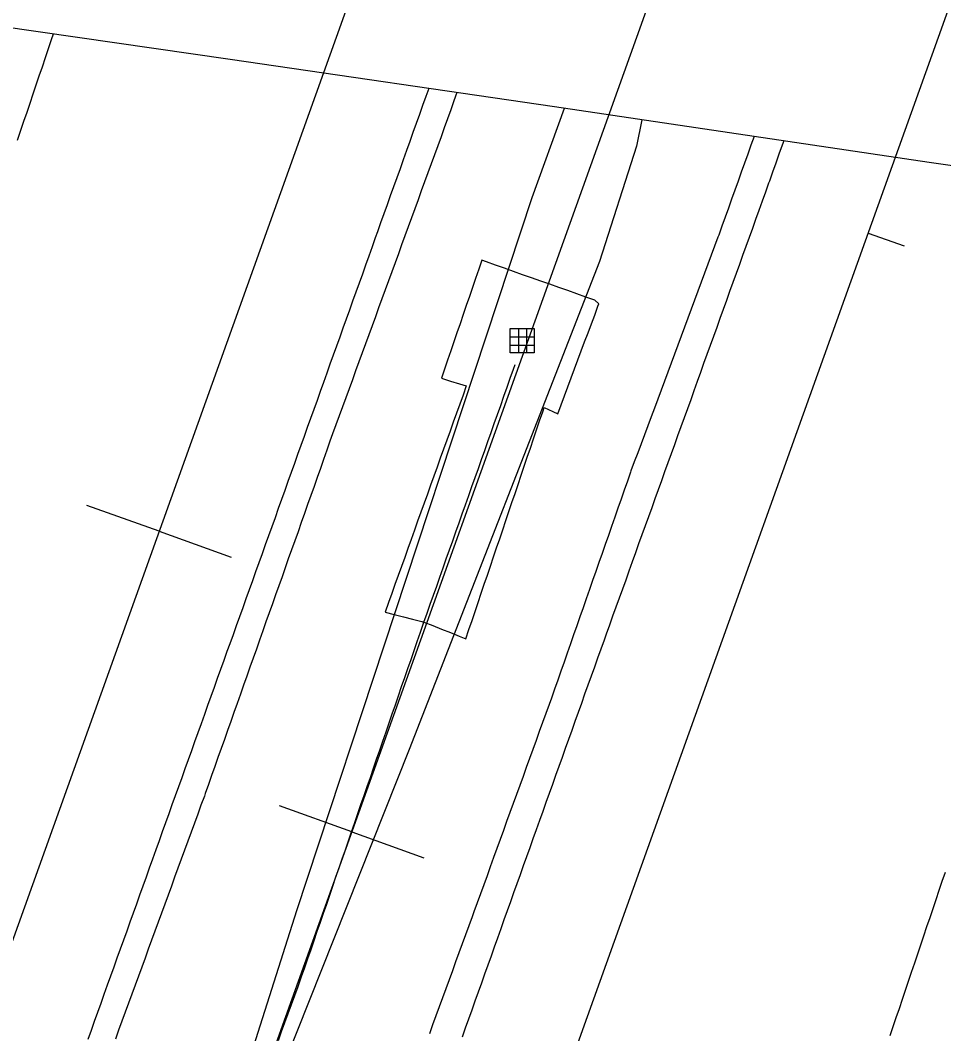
# Model space of a CAD drawing. Extents: x 1901471 to 1963503, y 756461 to 799997.
# Drawn here: x 1940828.7 to 1940925, y 780327.1 to 780432.8 of the extents above; entities that cross this region are included whole.
import ezdxf

# ---------------------------------------------------------------- set-up
doc = ezdxf.new("R2010")
doc.units = 0
for name, color, linetype in [('RD_EX_Bridge', 7, 'Continuous'), ('RD_EX_DR_ErosCtrl', 7, 'Continuous'), ('RD_EX_DR_Inlet', 7, 'Continuous'), ('RD_EX_GuardRail', 7, 'Continuous'), ('RD_EX_H2O', 7, 'Continuous'), ('RD_EX_Road', 7, 'Continuous'), ('RD_HC_Cl', 7, 'Continuous'), ('RD_HC_Data_Tic', 7, 'Continuous')]:
    doc.layers.add(name, color=color, linetype=linetype)

# ---------------------------------------------------------------- blocks, each defined once
blk = doc.blocks.new('DI')
at = {"layer": 'RD_EX_DR_Inlet'}
for p, q in [((-0.84, 2.56), (-0.84, -2.44)), ((0.86, 2.56), (0.86, -2.44)), ((-2.54, 0.86), (2.46, 0.86)), ((-2.54, -0.84), (2.46, -0.84))]:
    blk.add_line(p, q, dxfattribs=at)
blk.add_lwpolyline([(-2.54, -2.44), (-2.54, 2.56), (2.46, 2.56), (2.46, -2.44)], close=True, dxfattribs=at)

msp = doc.modelspace()

# ---------------------------------------------------------------- linework, layer by layer
at = {"layer": 'RD_EX_Bridge'}
msp.add_lwpolyline([(1940781.43, 780508.5), (1940836.05, 780500.76), (1940891.91, 780492.77), (1940921.39, 780488.51), (1940956.52, 780483.54), (1940983.25, 780479.64), (1941021.4, 780473.85), (1941045.95, 780470.41), (1941022.38, 780403.6), (1941009.13, 780405.7), (1940966.13, 780411.91), (1940923.46, 780417.99), (1940884.38, 780423.8), (1940850.55, 780428.74), (1940814.56, 780433.94), (1940780.35, 780438.96), (1940757.53, 780442)], close=True, dxfattribs=at)
at = {"layer": 'RD_EX_DR_ErosCtrl'}
msp.add_lwpolyline([(1940888.6, 780403.63), (1940887.66, 780403.96), (1940886.72, 780404.3), (1940885.77, 780404.63), (1940884.83, 780404.96), (1940883.89, 780405.3), (1940882.95, 780405.63), (1940882, 780405.96), (1940881.06, 780406.29), (1940880.12, 780406.63), (1940879.18, 780406.96), (1940878.23, 780407.29), (1940877.29, 780407.63), (1940876.81, 780407.8), (1940876.48, 780406.85), (1940876.16, 780405.91), (1940875.83, 780404.96), (1940875.51, 780404.01), (1940875.18, 780403.07), (1940874.86, 780402.12), (1940874.53, 780401.18), (1940874.21, 780400.23), (1940873.88, 780399.29), (1940873.56, 780398.34), (1940873.23, 780397.39), (1940872.91, 780396.45), (1940872.58, 780395.48), (1940873.52, 780395.19), (1940874.46, 780394.9), (1940875.18, 780394.68), (1940874.84, 780393.73), (1940874.5, 780392.79), (1940874.16, 780391.85), (1940873.83, 780390.91), (1940873.49, 780389.97), (1940873.15, 780389.03), (1940872.81, 780388.09), (1940872.47, 780387.15), (1940872.14, 780386.21), (1940871.8, 780385.26), (1940871.46, 780384.32), (1940871.12, 780383.38), (1940870.78, 780382.44), (1940870.45, 780381.5), (1940870.11, 780380.56), (1940869.77, 780379.62), (1940869.43, 780378.68), (1940869.09, 780377.74), (1940868.76, 780376.8), (1940868.42, 780375.85), (1940868.08, 780374.91), (1940867.74, 780373.97), (1940867.4, 780373.03), (1940867.07, 780372.09), (1940866.71, 780371.09), (1940867.66, 780370.84), (1940868.62, 780370.59), (1940869.58, 780370.35), (1940870.54, 780370.1), (1940870.77, 780370.04), (1940871.69, 780369.68), (1940872.61, 780369.31), (1940873.53, 780368.95), (1940874.45, 780368.59), (1940875.14, 780368.31), (1940875.14, 780368.31), (1940875.46, 780369.26), (1940875.78, 780370.21), (1940876.1, 780371.15), (1940876.42, 780372.1), (1940876.74, 780373.05), (1940877.06, 780373.99), (1940877.38, 780374.94), (1940877.7, 780375.89), (1940878.02, 780376.84), (1940878.35, 780377.78), (1940878.67, 780378.73), (1940878.99, 780379.68), (1940879.31, 780380.63), (1940879.63, 780381.57), (1940879.95, 780382.52), (1940880.27, 780383.47), (1940880.59, 780384.41), (1940880.91, 780385.36), (1940881.23, 780386.31), (1940881.55, 780387.26), (1940881.87, 780388.2), (1940882.19, 780389.15), (1940882.51, 780390.1), (1940882.83, 780391.05), (1940883.15, 780391.99), (1940883.3, 780392.45), (1940884.2, 780392.03), (1940884.73, 780391.78), (1940885.08, 780392.72), (1940885.43, 780393.65), (1940885.78, 780394.59), (1940886.13, 780395.53), (1940886.48, 780396.46), (1940886.83, 780397.4), (1940887.18, 780398.34), (1940887.53, 780399.27), (1940887.88, 780400.21), (1940888.23, 780401.15), (1940888.58, 780402.08), (1940888.92, 780403.02), (1940889.01, 780403.26), (1940888.6, 780403.63)], close=True, dxfattribs=at)
at = {"layer": 'RD_EX_GuardRail'}
msp.add_lwpolyline([(1940893.51, 780422.45), (1940892.94, 780419.7), (1940889.08, 780407.68), (1940869.22, 780356.75), (1940850.92, 780310.77), (1940846.28, 780299.45), (1940835.33, 780268.99), (1940833.25, 780263.84), (1940831.89, 780263.38), (1940830.96, 780264.16), (1940831.16, 780265.21), (1940842.16, 780293.56), (1940846.85, 780306.37), (1940857.51, 780339.96), (1940867.76, 780371.05), (1940876.07, 780396.24), (1940882.05, 780414.33), (1940885.43, 780423.65)], dxfattribs=at)
at = {"layer": 'RD_EX_H2O'}
msp.add_lwpolyline([(1940855.58, 780326.38), (1940855.92, 780327.32), (1940856.26, 780328.26), (1940856.6, 780329.2), (1940856.94, 780330.14), (1940857.29, 780331.08), (1940857.63, 780332.02), (1940857.97, 780332.96), (1940858.01, 780333.06), (1940858.33, 780334.01), (1940858.33, 780334.01), (1940858.66, 780334.95), (1940858.99, 780335.9), (1940859.31, 780336.84), (1940859.64, 780337.79), (1940859.96, 780338.73), (1940860.29, 780339.68), (1940860.62, 780340.62), (1940860.94, 780341.57), (1940861.27, 780342.51), (1940861.59, 780343.46), (1940861.92, 780344.4), (1940862.25, 780345.35), (1940862.57, 780346.29), (1940862.9, 780347.24), (1940863.22, 780348.18), (1940863.55, 780349.13), (1940863.88, 780350.07), (1940864.2, 780351.02), (1940864.53, 780351.96), (1940864.86, 780352.91), (1940865.18, 780353.85), (1940865.51, 780354.8), (1940865.83, 780355.74), (1940866.16, 780356.69), (1940866.49, 780357.63), (1940866.81, 780358.58), (1940867.14, 780359.52), (1940867.46, 780360.47), (1940867.79, 780361.42), (1940868.12, 780362.36), (1940868.44, 780363.31), (1940868.77, 780364.25), (1940869.09, 780365.2), (1940869.42, 780366.14), (1940869.75, 780367.09), (1940870.07, 780368.03), (1940870.4, 780368.98), (1940870.72, 780369.92), (1940870.77, 780370.04), (1940871.1, 780370.98), (1940871.43, 780371.93), (1940871.77, 780372.87), (1940872.1, 780373.81), (1940872.43, 780374.75), (1940872.77, 780375.7), (1940873.1, 780376.64), (1940873.43, 780377.58), (1940873.77, 780378.52), (1940874.1, 780379.47), (1940874.43, 780380.41), (1940874.77, 780381.35), (1940875.1, 780382.29), (1940875.44, 780383.24), (1940875.77, 780384.18), (1940876.1, 780385.12), (1940876.44, 780386.07), (1940876.77, 780387.01), (1940877.1, 780387.95), (1940877.44, 780388.89), (1940877.77, 780389.84), (1940878.1, 780390.78), (1940878.44, 780391.72), (1940878.77, 780392.66), (1940879.1, 780393.61), (1940879.44, 780394.55), (1940879.77, 780395.49), (1940880.11, 780396.44), (1940880.28, 780396.92)], dxfattribs=at)
at = {"layer": 'RD_EX_Road'}
for points in [[(1940832.09, 780431.4), (1940831.89, 780430.8), (1940831.25, 780428.9), (1940830.93, 780427.95), (1940830.61, 780427.01), (1940830.29, 780426.06), (1940829.97, 780425.11), (1940829.65, 780424.16), (1940829.33, 780423.22), (1940829.01, 780422.27), (1940828.69, 780421.32), (1940828.34, 780420.28)], [(1940871.27, 780425.72), (1940870.97, 780424.88), (1940870.63, 780423.94), (1940870.3, 780423), (1940869.96, 780422.06), (1940869.62, 780421.11), (1940869.29, 780420.17), (1940868.95, 780419.23), (1940868.61, 780418.29), (1940868.27, 780417.35), (1940867.94, 780416.41), (1940867.6, 780415.46), (1940867.26, 780414.52), (1940866.93, 780413.58), (1940866.59, 780412.64), (1940866.25, 780411.7), (1940865.92, 780410.76), (1940865.69, 780410.12), (1940865.35, 780409.18), (1940865.01, 780408.24), (1940864.68, 780407.3), (1940864.34, 780406.36), (1940864, 780405.41), (1940863.66, 780404.47), (1940863.33, 780403.53), (1940862.99, 780402.59), (1940862.65, 780401.65), (1940862.31, 780400.71), (1940861.98, 780399.77), (1940861.64, 780398.83), (1940861.3, 780397.88), (1940860.96, 780396.94), (1940860.63, 780396), (1940860.29, 780395.06), (1940859.95, 780394.12), (1940859.62, 780393.18), (1940859.28, 780392.24), (1940858.94, 780391.3), (1940858.6, 780390.36), (1940858.27, 780389.41), (1940857.93, 780388.47), (1940857.59, 780387.53), (1940857.25, 780386.59), (1940856.92, 780385.65), (1940856.58, 780384.71), (1940856.24, 780383.77), (1940855.91, 780382.83), (1940855.57, 780381.88), (1940855.23, 780380.94), (1940854.89, 780380), (1940854.56, 780379.06), (1940854.22, 780378.12), (1940853.88, 780377.18), (1940853.54, 780376.24), (1940853.21, 780375.3), (1940852.87, 780374.35), (1940852.53, 780373.41), (1940852.19, 780372.47), (1940851.86, 780371.53), (1940851.52, 780370.59), (1940851.18, 780369.65), (1940850.85, 780368.71), (1940850.51, 780367.77), (1940850.22, 780366.97), (1940849.89, 780366.03), (1940849.55, 780365.09), (1940849.21, 780364.15), (1940848.87, 780363.21), (1940848.54, 780362.27), (1940848.2, 780361.33), (1940847.86, 780360.39), (1940847.52, 780359.44), (1940847.19, 780358.5), (1940846.85, 780357.56), (1940846.51, 780356.62), (1940846.17, 780355.68), (1940845.83, 780354.74), (1940845.5, 780353.8), (1940845.16, 780352.86), (1940844.82, 780351.91), (1940844.48, 780350.97), (1940844.15, 780350.03), (1940843.81, 780349.09), (1940843.47, 780348.15), (1940843.13, 780347.21), (1940842.8, 780346.27), (1940842.46, 780345.33), (1940842.12, 780344.38), (1940841.78, 780343.44), (1940841.44, 780342.5), (1940841.11, 780341.56), (1940840.77, 780340.62), (1940840.43, 780339.68), (1940840.09, 780338.74), (1940839.76, 780337.8), (1940839.42, 780336.85), (1940839.08, 780335.91), (1940838.74, 780334.97), (1940838.41, 780334.03), (1940838.07, 780333.09), (1940837.73, 780332.15), (1940837.39, 780331.21), (1940837.05, 780330.27), (1940836.72, 780329.32), (1940836.38, 780328.38), (1940836.04, 780327.44), (1940835.7, 780326.5)], [(1940874.21, 780425.29), (1940873.9, 780424.42), (1940873.56, 780423.48), (1940873.22, 780422.54), (1940872.88, 780421.6), (1940872.55, 780420.67), (1940872.21, 780419.73), (1940871.86, 780418.79), (1940871.52, 780417.85), (1940871.18, 780416.92), (1940870.84, 780415.98), (1940870.49, 780415.04), (1940870.15, 780414.1), (1940869.81, 780413.16), (1940869.47, 780412.22), (1940869.12, 780411.28), (1940868.78, 780410.34), (1940868.44, 780409.4), (1940868.1, 780408.46), (1940867.75, 780407.52), (1940867.41, 780406.58), (1940867.07, 780405.64), (1940866.73, 780404.7), (1940866.38, 780403.76), (1940866.04, 780402.82), (1940865.7, 780401.88), (1940865.35, 780400.95), (1940865.01, 780400.01), (1940864.67, 780399.07), (1940864.33, 780398.13), (1940863.98, 780397.19), (1940863.64, 780396.25), (1940863.3, 780395.31), (1940862.96, 780394.37), (1940862.61, 780393.43), (1940862.27, 780392.49), (1940861.93, 780391.55), (1940861.59, 780390.61), (1940861.24, 780389.67), (1940860.96, 780388.91), (1940860.63, 780387.97), (1940860.3, 780387.02), (1940859.96, 780386.08), (1940859.63, 780385.14), (1940859.3, 780384.2), (1940858.96, 780383.25), (1940858.63, 780382.31), (1940858.29, 780381.37), (1940857.96, 780380.43), (1940857.63, 780379.48), (1940857.29, 780378.54), (1940856.96, 780377.6), (1940856.62, 780376.66), (1940856.29, 780375.71), (1940855.96, 780374.77), (1940855.62, 780373.83), (1940855.29, 780372.89), (1940854.96, 780371.94), (1940854.62, 780371), (1940854.29, 780370.06), (1940853.95, 780369.12), (1940853.62, 780368.17), (1940853.29, 780367.23), (1940852.95, 780366.29), (1940852.62, 780365.35), (1940852.29, 780364.4), (1940851.95, 780363.46), (1940851.62, 780362.52), (1940851.28, 780361.57), (1940850.95, 780360.63), (1940850.62, 780359.69), (1940850.28, 780358.75), (1940849.95, 780357.8), (1940849.61, 780356.86), (1940849.28, 780355.92), (1940848.95, 780354.98), (1940848.61, 780354.03), (1940848.28, 780353.09), (1940847.95, 780352.15), (1940847.86, 780351.89), (1940847.51, 780350.96), (1940847.17, 780350.02), (1940846.82, 780349.08), (1940846.48, 780348.14), (1940846.14, 780347.2), (1940845.79, 780346.26), (1940845.45, 780345.32), (1940845.11, 780344.38), (1940844.76, 780343.44), (1940844.42, 780342.5), (1940844.08, 780341.56), (1940843.73, 780340.63), (1940843.39, 780339.69), (1940843.04, 780338.75), (1940842.7, 780337.81), (1940842.36, 780336.87), (1940842.01, 780335.93), (1940841.67, 780334.99), (1940841.33, 780334.05), (1940840.98, 780333.11), (1940840.64, 780332.17), (1940840.29, 780331.24), (1940839.95, 780330.3), (1940839.61, 780329.36), (1940839.26, 780328.42), (1940838.92, 780327.48), (1940838.58, 780326.54)], [(1940905.2, 780420.71), (1940904.88, 780419.82), (1940904.54, 780418.88), (1940904.21, 780417.94), (1940903.87, 780416.99), (1940903.53, 780416.05), (1940903.19, 780415.11), (1940902.86, 780414.17), (1940902.52, 780413.23), (1940902.18, 780412.29), (1940901.84, 780411.35), (1940901.51, 780410.4), (1940901.43, 780410.19), (1940901.08, 780409.25), (1940900.73, 780408.32), (1940900.38, 780407.38), (1940900.03, 780406.44), (1940899.68, 780405.5), (1940899.33, 780404.57), (1940898.99, 780403.63), (1940898.64, 780402.69), (1940898.29, 780401.76), (1940897.94, 780400.82), (1940897.59, 780399.88), (1940897.24, 780398.94), (1940896.9, 780398.01), (1940896.55, 780397.07), (1940896.2, 780396.13), (1940895.85, 780395.19), (1940895.5, 780394.26), (1940895.15, 780393.32), (1940894.8, 780392.38), (1940894.46, 780391.45), (1940894.11, 780390.51), (1940893.76, 780389.57), (1940893.41, 780388.63), (1940893.06, 780387.7), (1940892.71, 780386.76), (1940892.36, 780385.82), (1940892.32, 780385.7), (1940891.99, 780384.75), (1940891.66, 780383.81), (1940891.33, 780382.86), (1940891, 780381.92), (1940890.67, 780380.98), (1940890.34, 780380.03), (1940890.01, 780379.09), (1940889.68, 780378.15), (1940889.34, 780377.2), (1940889.01, 780376.26), (1940888.68, 780375.31), (1940888.35, 780374.37), (1940888.02, 780373.43), (1940887.69, 780372.48), (1940887.36, 780371.54), (1940887.03, 780370.6), (1940886.7, 780369.65), (1940886.37, 780368.71), (1940886.04, 780367.77), (1940885.71, 780366.82), (1940885.38, 780365.88), (1940885.05, 780364.93), (1940884.72, 780363.99), (1940884.39, 780363.05), (1940884.06, 780362.1), (1940883.82, 780361.46), (1940883.48, 780360.52), (1940883.14, 780359.58), (1940882.8, 780358.64), (1940882.46, 780357.7), (1940882.12, 780356.76), (1940881.78, 780355.82), (1940881.44, 780354.88), (1940881.1, 780353.94), (1940880.76, 780353), (1940880.41, 780352.06), (1940880.07, 780351.12), (1940879.73, 780350.18), (1940879.39, 780349.24), (1940879.05, 780348.29), (1940878.71, 780347.35), (1940878.37, 780346.41), (1940878.03, 780345.47), (1940877.69, 780344.53), (1940877.35, 780343.59), (1940877.01, 780342.65), (1940876.67, 780341.71), (1940876.33, 780340.77), (1940875.98, 780339.83), (1940875.79, 780339.3), (1940875.45, 780338.36), (1940875.1, 780337.42), (1940874.76, 780336.48), (1940874.42, 780335.54), (1940874.07, 780334.6), (1940873.73, 780333.66), (1940873.39, 780332.72), (1940873.05, 780331.78), (1940872.7, 780330.84), (1940872.36, 780329.91), (1940872.02, 780328.97), (1940871.67, 780328.03), (1940871.33, 780327.09)], [(1940908.29, 780420.25), (1940908.14, 780419.82), (1940907.8, 780418.88), (1940907.47, 780417.93), (1940907.13, 780416.99), (1940906.8, 780416.05), (1940906.72, 780415.83), (1940906.38, 780414.89), (1940906.04, 780413.95), (1940905.7, 780413), (1940905.36, 780412.06), (1940905.02, 780411.12), (1940904.68, 780410.18), (1940904.35, 780409.24), (1940904.01, 780408.3), (1940903.67, 780407.36), (1940903.33, 780406.42), (1940902.99, 780405.48), (1940902.65, 780404.54), (1940902.31, 780403.6), (1940901.97, 780402.66), (1940901.64, 780401.72), (1940901.3, 780400.77), (1940900.96, 780399.83), (1940900.62, 780398.89), (1940900.28, 780397.95), (1940899.94, 780397.01), (1940899.6, 780396.07), (1940899.26, 780395.13), (1940898.92, 780394.19), (1940898.59, 780393.25), (1940898.25, 780392.31), (1940897.91, 780391.37), (1940897.57, 780390.43), (1940897.23, 780389.49), (1940896.89, 780388.55), (1940896.55, 780387.6), (1940896.21, 780386.66), (1940895.87, 780385.72), (1940895.54, 780384.78), (1940895.2, 780383.84), (1940894.86, 780382.9), (1940894.52, 780381.96), (1940894.18, 780381.02), (1940893.84, 780380.08), (1940893.5, 780379.14), (1940893.16, 780378.2), (1940892.82, 780377.26), (1940892.49, 780376.32), (1940892.15, 780375.37), (1940891.81, 780374.43), (1940891.47, 780373.49), (1940891.13, 780372.55), (1940890.79, 780371.61), (1940890.45, 780370.67), (1940890.11, 780369.73), (1940889.77, 780368.79), (1940889.55, 780368.16), (1940889.21, 780367.22), (1940888.87, 780366.27), (1940888.54, 780365.33), (1940888.2, 780364.39), (1940887.86, 780363.45), (1940887.53, 780362.51), (1940887.19, 780361.57), (1940886.85, 780360.63), (1940886.52, 780359.68), (1940886.18, 780358.74), (1940885.84, 780357.8), (1940885.51, 780356.86), (1940885.17, 780355.92), (1940884.84, 780354.98), (1940884.5, 780354.03), (1940884.16, 780353.09), (1940883.83, 780352.15), (1940883.49, 780351.21), (1940883.15, 780350.27), (1940882.82, 780349.33), (1940882.48, 780348.38), (1940882.14, 780347.44), (1940881.81, 780346.5), (1940881.47, 780345.56), (1940881.13, 780344.62), (1940880.8, 780343.68), (1940880.46, 780342.73), (1940880.12, 780341.79), (1940879.79, 780340.85), (1940879.45, 780339.91), (1940879.11, 780338.97), (1940878.78, 780338.03), (1940878.44, 780337.08), (1940878.1, 780336.14), (1940877.77, 780335.2), (1940877.43, 780334.26), (1940877.09, 780333.32), (1940876.76, 780332.38), (1940876.42, 780331.43), (1940876.08, 780330.49), (1940875.75, 780329.55), (1940875.41, 780328.61), (1940875.07, 780327.67), (1940874.74, 780326.73)], [(1940925.12, 780343.92), (1940924.8, 780342.97), (1940924.48, 780342.03), (1940924.16, 780341.08), (1940923.84, 780340.13), (1940923.52, 780339.18), (1940923.2, 780338.24), (1940922.88, 780337.29), (1940922.56, 780336.34), (1940922.24, 780335.39), (1940921.92, 780334.45), (1940921.6, 780333.5), (1940921.28, 780332.55), (1940920.96, 780331.6), (1940920.64, 780330.66), (1940920.32, 780329.71), (1940920, 780328.76), (1940919.68, 780327.81), (1940919.36, 780326.87)]]:
    msp.add_lwpolyline(points, dxfattribs=at)
at = {"layer": 'RD_HC_Cl'}
for p, q in [((1941878.42, 783269.07), (1940045.23, 778152.54)), ((1941906.2, 783259.59), (1940073.41, 778143.37)), ((1941934.1, 783249.34), (1940101.04, 778132.85))]:
    msp.add_line(p, q, dxfattribs=at)
at = {"layer": 'RD_HC_Data_Tic'}
for p, q in [((1940917.09, 780410.64), (1940920.86, 780409.29)), ((1940843.13, 780379.52), (1940835.6, 780382.22)), ((1940843.13, 780379.52), (1940850.66, 780376.82)), ((1940863.23, 780348.16), (1940855.7, 780350.86)), ((1940863.23, 780348.16), (1940870.77, 780345.46))]:
    msp.add_line(p, q, dxfattribs=at)

# ---------------------------------------------------------------- block references
at = {"layer": 'RD_EX_DR_Inlet', "xscale": 0.5039370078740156, "yscale": 0.5039370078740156}
msp.add_blockref('DI', (1940881.04, 780399.37), dxfattribs=at)

doc.saveas('drawing.dxf')
